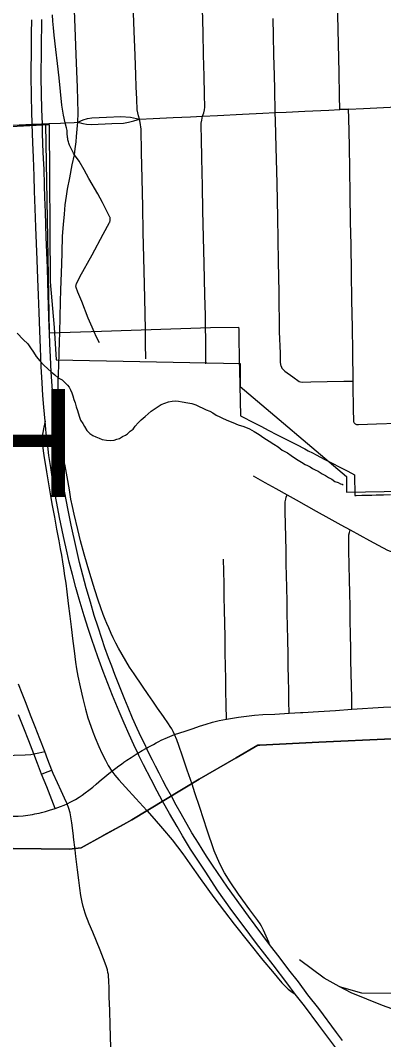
# Model space of a CAD drawing. Extents: x -59 to 82, y -3 to 49.
# Drawn here: x -12.159 to -11.841, y 33.772 to 34.664 of the extents above; entities that cross this region are included whole.
import ezdxf

# ---------------------------------------------------------------- set-up
doc = ezdxf.new("R2010")
doc.units = 0
for name, color, linetype in [('GM_X_City_Street', 7, 'Continuous'), ('GM_X_Corporation', 7, 'Continuous'), ('GM_X_Corporation_Text', 7, 'Continuous'), ('GM_X_County_Road', 7, 'Continuous'), ('GM_X_Interchange_Ramps', 7, 'Continuous'), ('GM_X_Interstate_Route', 7, 'Continuous'), ('GM_X_Minor_River', 7, 'Continuous'), ('GM_X_Rail_Line', 7, 'Continuous')]:
    doc.layers.add(name, color=color, linetype=linetype)

msp = doc.modelspace()

# ---------------------------------------------------------------- linework, layer by layer
at = {"layer": 'GM_X_City_Street'}
msp.add_line((-11.87151, 34.58628), (-11.87909, 34.58598), dxfattribs=at)
for points in [[(-11.87909, 34.58598), (-11.87947, 34.59804), (-11.87984, 34.61824), (-11.8803, 34.64357), (-11.88079, 34.66867), (-11.88128, 34.69365), (-11.88165, 34.71343), (-11.88204, 34.73498), (-11.88247, 34.75571), (-11.88287, 34.77572), (-11.88324, 34.79487), (-11.88368, 34.81577), (-11.88408, 34.84117), (-11.88457, 34.86238), (-11.88496, 34.88112), (-11.88525, 34.89493), (-11.8855, 34.90819), (-11.88578, 34.92307), (-11.88605, 34.93584), (-11.88622, 34.94389), (-11.88631, 34.94608), (-11.88653, 34.94757)], [(-12.10856, 34.5749), (-12.10827, 34.58299), (-12.10874, 34.6053), (-12.10938, 34.61968), (-12.11002, 34.63401), (-12.1106, 34.65001), (-12.11154, 34.67292)], [(-12.04932, 34.39286), (-12.04965, 34.40783), (-12.0502, 34.43315), (-12.05071, 34.45623), (-12.0512, 34.47858), (-12.0517, 34.50094), (-12.05224, 34.52564), (-12.05274, 34.54849), (-12.05319, 34.56871), (-12.0538, 34.57469), (-12.05449, 34.57755), (-12.05536, 34.58033), (-12.05605, 34.58294), (-12.05649, 34.58571), (-12.05688, 34.59499), (-12.05735, 34.60575), (-12.05777, 34.61623), (-12.05829, 34.63338), (-12.05914, 34.65456), (-12.05973, 34.6703)], [(-11.99668, 34.39421), (-11.99687, 34.40566), (-11.99724, 34.42394), (-11.99797, 34.45138), (-11.99843, 34.474), (-11.99908, 34.49763), (-11.99939, 34.51878), (-11.99988, 34.54327), (-12.00025, 34.56055), (-12.00048, 34.57119), (-12.00041, 34.57393), (-12, 34.57674), (-11.99931, 34.58017), (-11.99821, 34.58319), (-11.9976, 34.58559), (-11.99737, 34.58812), (-11.99762, 34.59911), (-11.998, 34.61525), (-11.99844, 34.63396), (-11.99891, 34.6531), (-11.99931, 34.67439)], [(-11.9305, 34.36138), (-11.93098, 34.36469), (-11.93123, 34.37283), (-11.9319, 34.39158), (-11.93222, 34.42572), (-11.93273, 34.45292), (-11.93352, 34.49156), (-11.93412, 34.52127), (-11.93477, 34.55316), (-11.93541, 34.57614), (-11.93569, 34.58328), (-11.93618, 34.60376), (-11.93636, 34.61562), (-11.93682, 34.63391), (-11.93718, 34.65084), (-11.93741, 34.6656)], [(-11.86574, 34.31105), (-11.86654, 34.3117), (-11.86691, 34.31306), (-11.86709, 34.32428), (-11.86742, 34.34425), (-11.86751, 34.34825), (-11.86784, 34.37435), (-11.86817, 34.39516), (-11.86857, 34.41922), (-11.86894, 34.44317), (-11.86935, 34.46783), (-11.86976, 34.48755), (-11.87012, 34.51211), (-11.87085, 34.5543), (-11.87132, 34.57855), (-11.87151, 34.58628)], [(-12.09433, 34.39157), (-12.09605, 34.39567), (-12.0993, 34.40338), (-12.10501, 34.41789), (-12.10835, 34.42605), (-12.10996, 34.43012), (-12.11007, 34.43059), (-12.11014, 34.43108), (-12.11005, 34.43253), (-12.10992, 34.433), (-12.10974, 34.43345), (-12.10673, 34.43952), (-12.09595, 34.45872), (-12.08618, 34.47684), (-12.08074, 34.48705), (-12.08054, 34.48751), (-12.08038, 34.48798), (-12.08025, 34.48847), (-12.08017, 34.48896), (-12.08033, 34.49144), (-12.08048, 34.49192), (-12.08068, 34.49238), (-12.08343, 34.4975), (-12.08703, 34.50452), (-12.09112, 34.5123), (-12.09872, 34.52555), (-12.10282, 34.53319), (-12.10746, 34.54068), (-12.11152, 34.54642), (-12.11224, 34.54772), (-12.1138, 34.5508), (-12.11529, 34.55376), (-12.11574, 34.55474), (-12.11614, 34.55573), (-12.11645, 34.55668), (-12.11674, 34.55764), (-12.11698, 34.55861), (-12.11719, 34.55959), (-12.11736, 34.56058), (-12.11749, 34.56157), (-12.11773, 34.5653), (-12.11795, 34.56776), (-12.11838, 34.56992), (-12.11956, 34.57435)], [(-12.08952, 34.38187), (-12.09208, 34.38683), (-12.09433, 34.39157)], [(-12.04895, 34.3679), (-12.04914, 34.3808), (-12.04932, 34.39286)], [(-11.99638, 34.36357), (-11.99649, 34.3745), (-11.9966, 34.38618), (-11.99668, 34.39421)], [(-11.9305, 34.36138), (-11.92984, 34.35957), (-11.92725, 34.35707), (-11.92019, 34.35197), (-11.9147, 34.34801), (-11.91358, 34.34763), (-11.91219, 34.34749), (-11.90461, 34.34763), (-11.8903, 34.34789), (-11.87582, 34.34814), (-11.86751, 34.34825)], [(-11.86574, 34.31105), (-11.86445, 34.31047), (-11.86275, 34.31035), (-11.84699, 34.31095), (-11.82939, 34.31158), (-11.8173, 34.31201)], [(-11.95508, 34.26545), (-11.94469, 34.2596), (-11.93516, 34.25424), (-11.9253, 34.2488), (-11.91752, 34.24447), (-11.90861, 34.2395), (-11.89986, 34.23463), (-11.88875, 34.22844), (-11.87826, 34.2226), (-11.87009, 34.21805), (-11.86172, 34.2135), (-11.85327, 34.2089), (-11.84567, 34.20477), (-11.83742, 34.20041), (-11.83504, 34.19951), (-11.8329, 34.19893), (-11.83002, 34.19877), (-11.82642, 34.19895)], [(-11.92349, 34.05768), (-11.92369, 34.06822), (-11.92387, 34.07734), (-11.9241, 34.08853), (-11.9243, 34.09854), (-11.92451, 34.1093), (-11.92476, 34.12205), (-11.92499, 34.13413), (-11.9252, 34.14466), (-11.92541, 34.15556), (-11.92566, 34.16772), (-11.92586, 34.17817), (-11.92605, 34.18804), (-11.92628, 34.19968), (-11.92653, 34.21176), (-11.92675, 34.22318), (-11.92696, 34.23393), (-11.9271, 34.2409), (-11.92695, 34.24283), (-11.92658, 34.2449), (-11.92606, 34.24676), (-11.9253, 34.2488)], [(-11.86856, 34.06126), (-11.8688, 34.07117), (-11.869, 34.08193), (-11.8692, 34.09277), (-11.86941, 34.10418), (-11.8696, 34.1146), (-11.86981, 34.12609), (-11.87006, 34.13943), (-11.87028, 34.15116), (-11.87049, 34.1628), (-11.87072, 34.17485), (-11.87094, 34.18707), (-11.87119, 34.20049), (-11.87138, 34.21066), (-11.87126, 34.21369), (-11.87083, 34.216), (-11.87009, 34.21805)], [(-11.97839, 34.05255), (-11.97862, 34.06501), (-11.97883, 34.07721), (-11.97902, 34.08739), (-11.97923, 34.09929), (-11.97943, 34.11029), (-11.97968, 34.12427), (-11.97991, 34.13684), (-11.9801, 34.14747), (-11.98032, 34.15989), (-11.98052, 34.17081), (-11.98072, 34.18189), (-11.9809, 34.19238)], [(-12.36349, 34.01662), (-12.349, 34.01694), (-12.33669, 34.01722), (-12.32573, 34.01746), (-12.31534, 34.01769), (-12.30283, 34.01797), (-12.29113, 34.01823), (-12.27856, 34.01851), (-12.26574, 34.0188), (-12.25491, 34.01904), (-12.24383, 34.01929), (-12.23281, 34.01954), (-12.2185, 34.01986), (-12.20475, 34.02017), (-12.19467, 34.02039), (-12.18458, 34.02061), (-12.17419, 34.02084), (-12.16417, 34.02107), (-12.15459, 34.02129), (-12.14972, 34.02165), (-12.14691, 34.02214), (-12.14261, 34.0231), (-12.13738, 34.0243)]]:
    msp.add_lwpolyline(points, dxfattribs=at)
at = {"layer": 'GM_X_Corporation'}
for points in [[(-12.94952, 34.53065), (-12.13355, 34.57285), (-12.13279, 34.43534), (-12.12931, 34.39512), (-12.12748, 34.36702), (-11.96631, 34.36379), (-11.96647, 34.34365), (-11.87346, 34.26486), (-11.87332, 34.25119), (-11.82366, 34.25209), (-11.81938, 34.03713), (-11.8061, 33.55749), (-11.48845, 33.56313), (-11.48551, 33.4285), (-11.36313, 33.4366), (-11.24118, 33.44043), (-11.23416, 33.47166), (-11.03971, 33.47593), (-11.0263, 33.49734), (-11.02339, 33.50839), (-11.02024, 33.53198)], [(-12.18355, 34.57185), (-12.13673, 34.57278), (-12.13345, 34.39046), (-12.08785, 34.39215), (-11.99247, 34.39511), (-11.96777, 34.39564), (-11.96772, 34.39344), (-11.96762, 34.38843), (-11.96759, 34.38719), (-11.96747, 34.3815), (-11.96746, 34.38085), (-11.9673, 34.37326), (-11.96723, 34.37013), (-11.96714, 34.36568), (-11.96698, 34.35811), (-11.9667, 34.3446), (-11.96599, 34.31785), (-11.96334, 34.31648), (-11.9565, 34.31295), (-11.95529, 34.31232), (-11.94836, 34.30877), (-11.94144, 34.30522), (-11.93451, 34.30166), (-11.93053, 34.29962), (-11.92759, 34.2981), (-11.9172, 34.29273), (-11.90988, 34.28896), (-11.90681, 34.28737), (-11.90318, 34.28549), (-11.89988, 34.28375), (-11.89618, 34.28179), (-11.89295, 34.28012), (-11.88603, 34.27655), (-11.8791, 34.27297), (-11.87218, 34.26939), (-11.86633, 34.26637), (-11.86612, 34.24826), (-11.86498, 34.24829), (-11.85981, 34.24842), (-11.85811, 34.24846), (-11.85356, 34.24858), (-11.85125, 34.24863), (-11.84731, 34.24873), (-11.84501, 34.24879), (-11.84105, 34.24889), (-11.8348, 34.24905)], [(-11.83369, 34.03534), (-11.89763, 34.03226), (-11.94932, 34.02975), (-11.95098, 34.02968), (-11.97003, 34.01865), (-12.00227, 33.99993), (-12.06135, 33.96446), (-12.06854, 33.96045), (-12.08618, 33.95059), (-12.08649, 33.95042), (-12.10544, 33.93989), (-12.11602, 33.93884), (-12.3367, 33.94142)], [(-12.3367, 33.94142), (-12.11602, 33.93884), (-12.10544, 33.93989), (-12.08649, 33.95042), (-12.06854, 33.96045), (-12.06135, 33.96446), (-12.00227, 33.99993), (-11.97003, 34.01865), (-11.95098, 34.02968), (-11.94932, 34.02975), (-11.89763, 34.03226), (-11.83369, 34.03534)]]:
    msp.add_lwpolyline(points, dxfattribs=at)
at = {"layer": 'GM_X_County_Road'}
for p, q in [((-11.87909, 34.58598), (-11.87151, 34.58628)), ((-12.11087, 33.93816), (-12.11226, 33.94936))]:
    msp.add_line(p, q, dxfattribs=at)
for points in [[(-11.87151, 34.58628), (-11.85845, 34.58695), (-11.83521, 34.5881), (-11.82238, 34.58868), (-11.81216, 34.58907), (-11.79703, 34.58965), (-11.78011, 34.59027), (-11.7692, 34.59068)], [(-12.10856, 34.5749), (-12.10376, 34.57701), (-12.1001, 34.57808), (-12.09624, 34.57865), (-12.08334, 34.57924), (-12.07088, 34.57981), (-12.06249, 34.57923), (-12.05449, 34.57755)], [(-12.10856, 34.5749), (-12.10397, 34.57361), (-12.10086, 34.57304), (-12.09642, 34.57277), (-12.07883, 34.57364), (-12.06858, 34.57414), (-12.06426, 34.57492), (-12.05942, 34.576), (-12.05449, 34.57755)], [(-12.05449, 34.57755), (-12.04251, 34.57811), (-12.02498, 34.57894), (-12.00994, 34.57966), (-11.99931, 34.58017), (-11.98631, 34.58082), (-11.96433, 34.58189), (-11.94669, 34.58275), (-11.93569, 34.58328), (-11.92605, 34.58374), (-11.90994, 34.58454), (-11.88873, 34.5855), (-11.87909, 34.58598)], [(-12.17838, 34.57308), (-12.17358, 34.57256), (-12.16834, 34.57231), (-12.15976, 34.57263), (-12.14843, 34.57307)], [(-12.14843, 34.57307), (-12.1455, 34.57319), (-12.1403, 34.5734)], [(-12.1403, 34.5734), (-12.13952, 34.57343), (-12.13373, 34.57372), (-12.12377, 34.57414), (-12.11956, 34.57435), (-12.11166, 34.57475), (-12.10856, 34.5749)], [(-12.13001, 34.00507), (-12.13122, 34.00781), (-12.1346, 34.01685), (-12.13738, 34.0243), (-12.14169, 34.03532), (-12.14576, 34.04569), (-12.14978, 34.05595), (-12.15379, 34.06615), (-12.1572, 34.07485), (-12.16045, 34.08314)], [(-11.91364, 34.0583), (-11.91168, 34.05842), (-11.89779, 34.05929), (-11.88309, 34.06021), (-11.86856, 34.06126), (-11.84103, 34.06289), (-11.82716, 34.06353), (-11.81251, 34.0642)], [(-12.12827, 33.9743), (-12.13129, 33.98194), (-12.13574, 33.99317), (-12.14017, 34.00439), (-12.14368, 34.01365), (-12.14691, 34.02214), (-12.15139, 34.03351), (-12.15573, 34.04455), (-12.16039, 34.05638)], [(-12.12827, 33.9743), (-12.12356, 33.97606), (-12.12057, 33.97735), (-12.11791, 33.97843), (-12.11464, 33.98006), (-12.11056, 33.98216), (-12.10725, 33.98427), (-12.10456, 33.98607), (-12.10196, 33.98799), (-12.09875, 33.99048), (-12.0954, 33.99313), (-12.09255, 33.99554), (-12.09015, 33.99767), (-12.08771, 33.99975), (-12.08524, 34.00182), (-12.08276, 34.00385), (-12.08024, 34.00585), (-12.07886, 34.00692), (-12.07515, 34.00975), (-12.07255, 34.01166), (-12.07034, 34.01325), (-12.06812, 34.01483), (-12.06551, 34.01664), (-12.06195, 34.01905), (-12.05669, 34.02245), (-12.05601, 34.02284), (-12.05227, 34.02499), (-12.04832, 34.02717), (-12.04684, 34.02799), (-12.04233, 34.03047), (-12.03998, 34.03178), (-12.03771, 34.033), (-12.03541, 34.03418), (-12.03014, 34.03659), (-12.02378, 34.03899), (-12.01443, 34.04216), (-12.00765, 34.04446), (-12.002, 34.0464), (-11.99628, 34.04818), (-11.99053, 34.04979), (-11.98472, 34.05124), (-11.97839, 34.05255), (-11.97483, 34.05318), (-11.96782, 34.05429), (-11.96079, 34.05522), (-11.95373, 34.05598), (-11.94662, 34.05648), (-11.93601, 34.05703), (-11.92349, 34.05768), (-11.91364, 34.0583)], [(-12.14017, 34.00439), (-12.1352, 34.00629), (-12.13122, 34.00781)], [(-12.11791, 33.97843), (-12.12007, 33.98326), (-12.12308, 33.98974), (-12.12639, 33.99685), (-12.13001, 34.00507)], [(-12.24527, 33.9684), (-12.2432, 33.96838), (-12.22685, 33.96815), (-12.20926, 33.96791), (-12.19635, 33.96774), (-12.18122, 33.96753), (-12.16988, 33.96738), (-12.16503, 33.96752), (-12.16071, 33.96774), (-12.1564, 33.968), (-12.15436, 33.96824), (-12.15232, 33.96851), (-12.15029, 33.96882), (-12.14826, 33.96917), (-12.14624, 33.96954), (-12.14422, 33.96995), (-12.14221, 33.9704), (-12.1402, 33.97087), (-12.13678, 33.97179), (-12.13337, 33.97276), (-12.12827, 33.9743)], [(-12.11226, 33.94936), (-12.11239, 33.95038), (-12.1138, 33.96168), (-12.11452, 33.96695), (-12.11525, 33.97052), (-12.11636, 33.97434), (-12.11791, 33.97843)], [(-12.07974, 33.76522), (-12.08015, 33.78477), (-12.08043, 33.79745), (-12.08092, 33.80963), (-12.08116, 33.81638), (-12.08138, 33.82446), (-12.08156, 33.82701), (-12.08178, 33.82906), (-12.08209, 33.83082), (-12.08262, 33.83331), (-12.08329, 33.83573), (-12.08447, 33.83902), (-12.08908, 33.8504), (-12.09538, 33.866), (-12.09844, 33.87329), (-12.10013, 33.87733), (-12.10114, 33.88008), (-12.10211, 33.88284), (-12.1037, 33.88856), (-12.10469, 33.89251), (-12.10575, 33.89808), (-12.1066, 33.9047), (-12.10748, 33.9115), (-12.10863, 33.92056), (-12.11014, 33.93242), (-12.11087, 33.93816)]]:
    msp.add_lwpolyline(points, dxfattribs=at)
at = {"layer": 'GM_X_Interchange_Ramps'}
for p, q in [((-12.1371, 34.31314), (-12.13814, 34.30789)), ((-12.12591, 34.28962), (-12.12506, 34.2945)), ((-11.94065, 33.85545), (-11.94146, 33.85735))]:
    msp.add_line(p, q, dxfattribs=at)
for points in [[(-12.11956, 34.57435), (-12.12115, 34.5811), (-12.1226, 34.58986), (-12.12494, 34.61382), (-12.12617, 34.62621), (-12.12768, 34.63858), (-12.12906, 34.65099), (-12.12976, 34.65733), (-12.13029, 34.66325), (-12.13064, 34.66873)], [(-12.12433, 34.39078), (-12.12372, 34.41774), (-12.12336, 34.42813), (-12.12263, 34.45074), (-12.12231, 34.46087), (-12.12178, 34.47519), (-12.12107, 34.48545), (-12.12028, 34.49438), (-12.11948, 34.50267), (-12.11838, 34.51012), (-12.11741, 34.51627), (-12.1155, 34.52632), (-12.1133, 34.53752), (-12.11152, 34.54642), (-12.11072, 34.55156), (-12.11001, 34.55765), (-12.10968, 34.56236), (-12.10908, 34.56881), (-12.10856, 34.5749)], [(-12.12506, 34.2945), (-12.12455, 34.29742), (-12.12417, 34.30458), (-12.12474, 34.32068), (-12.12554, 34.33098), (-12.12573, 34.3356), (-12.12582, 34.34084), (-12.12566, 34.34808), (-12.12523, 34.36196), (-12.12488, 34.37315), (-12.12458, 34.38284), (-12.12433, 34.39078)], [(-12.13814, 34.30789), (-12.13931, 34.30204), (-12.13968, 34.29717), (-12.13946, 34.29169), (-12.13821, 34.28313), (-12.13603, 34.26904), (-12.13426, 34.25843), (-12.13248, 34.24796), (-12.1309, 34.23945), (-12.129, 34.22917), (-12.12708, 34.21879), (-12.12504, 34.20845), (-12.12382, 34.20154), (-12.12291, 34.19594), (-12.122, 34.19033), (-12.1211, 34.18473), (-12.12002, 34.17785), (-12.11904, 34.17143), (-12.11806, 34.16405), (-12.11687, 34.15365), (-12.11549, 34.14272), (-12.11434, 34.13343), (-12.11279, 34.12085), (-12.11175, 34.11244), (-12.11055, 34.10242), (-12.10969, 34.09642), (-12.10857, 34.0901), (-12.10653, 34.08068), (-12.10416, 34.07067), (-12.10172, 34.06132), (-12.09962, 34.05375), (-12.09725, 34.04646), (-12.09539, 34.04132), (-12.09336, 34.03623), (-12.09, 34.02852), (-12.08743, 34.02279), (-12.0844, 34.01654), (-12.0819, 34.01186), (-12.07886, 34.00692)], [(-12.02378, 34.03899), (-12.02499, 34.04159), (-12.02633, 34.04405), (-12.02758, 34.04624), (-12.029, 34.04843), (-12.03353, 34.05492), (-12.03881, 34.06221), (-12.04293, 34.06815), (-12.04703, 34.07411), (-12.05191, 34.0813), (-12.05913, 34.09209), (-12.06312, 34.09813), (-12.06646, 34.10358), (-12.06967, 34.10911), (-12.07275, 34.11471), (-12.07517, 34.11913), (-12.07746, 34.12364), (-12.07925, 34.12751), (-12.0814, 34.13231), (-12.08316, 34.13626), (-12.0845, 34.13971), (-12.08619, 34.14406), (-12.08841, 34.15005), (-12.09068, 34.15667), (-12.09367, 34.16562), (-12.09801, 34.17994), (-12.10024, 34.18781), (-12.10283, 34.19694), (-12.10604, 34.20847), (-12.10848, 34.21851), (-12.11168, 34.23199), (-12.11311, 34.23847), (-12.11448, 34.2451), (-12.11592, 34.2533), (-12.11768, 34.2647), (-12.11947, 34.27415), (-12.12133, 34.28031), (-12.12348, 34.28525), (-12.12591, 34.28962)], [(-12.00856, 33.9956), (-12.01269, 34.00789), (-12.01684, 34.02024), (-12.01997, 34.02956), (-12.02189, 34.03448), (-12.02378, 34.03899)], [(-12.07886, 34.00692), (-12.07598, 34.00343), (-12.07246, 33.99934), (-12.06683, 33.99315), (-12.05765, 33.98307), (-12.04809, 33.97256)], [(-11.94146, 33.85735), (-11.94593, 33.86784), (-11.94773, 33.87139), (-11.949, 33.8735), (-11.95108, 33.87647), (-11.95786, 33.88566), (-11.968, 33.89948), (-11.97522, 33.91005), (-11.98005, 33.91797), (-11.98392, 33.92522), (-11.98633, 33.93071), (-11.98904, 33.9374), (-11.99112, 33.9433), (-11.99363, 33.95021), (-11.99536, 33.95539), (-12.00179, 33.9753), (-12.00609, 33.9881), (-12.00856, 33.9956)], [(-12.04809, 33.97256), (-12.04175, 33.96521), (-12.03442, 33.95677), (-12.02582, 33.94687), (-12.02114, 33.94094), (-12.01646, 33.93465), (-12.01035, 33.9259), (-12.00136, 33.91301), (-11.98943, 33.89635), (-11.98021, 33.88419), (-11.97158, 33.87322), (-11.95911, 33.85752), (-11.94665, 33.84169), (-11.93813, 33.83169), (-11.92981, 33.82192), (-11.92645, 33.8182), (-11.92435, 33.81634), (-11.92205, 33.81446), (-11.91814, 33.81182)]]:
    msp.add_lwpolyline(points, dxfattribs=at)
at = {"layer": 'GM_X_Interstate_Route'}
msp.add_line((-12.02241, 33.97737), (-12.02664, 33.98503), dxfattribs=at)
for points in [[(-12.14843, 34.57307), (-12.1487, 34.58458), (-12.14897, 34.59681), (-12.14926, 34.61663), (-12.14914, 34.63957), (-12.1489, 34.65263), (-12.14865, 34.66447)], [(-12.13318, 34.39054), (-12.13346, 34.39569), (-12.13402, 34.4143), (-12.13468, 34.43488), (-12.135, 34.44741), (-12.13606, 34.4743), (-12.13676, 34.49614), (-12.1373, 34.50885), (-12.13762, 34.51987), (-12.13807, 34.53364), (-12.13849, 34.54285), (-12.13907, 34.55543), (-12.13928, 34.56615), (-12.13952, 34.57343), (-12.14004, 34.58604), (-12.1404, 34.60022), (-12.14053, 34.61341), (-12.1403, 34.63973), (-12.14004, 34.66483)], [(-12.03427, 33.98073), (-12.03906, 33.98944), (-12.04434, 33.9996), (-12.05087, 34.01244), (-12.05508, 34.02085), (-12.05601, 34.02284), (-12.05936, 34.02998), (-12.06349, 34.03912), (-12.06786, 34.04909), (-12.07234, 34.05929), (-12.07807, 34.07321), (-12.0822, 34.08369), (-12.08634, 34.09417), (-12.09105, 34.10716), (-12.09613, 34.1221), (-12.09932, 34.13199), (-12.10288, 34.14299), (-12.1073, 34.15764), (-12.11013, 34.16779), (-12.1131, 34.17911), (-12.11593, 34.18999), (-12.11782, 34.19818), (-12.12108, 34.21233), (-12.12463, 34.229), (-12.12696, 34.24162), (-12.12993, 34.25816), (-12.13225, 34.27267), (-12.13377, 34.28319), (-12.13516, 34.29431), (-12.13608, 34.3029), (-12.1371, 34.31314), (-12.1383, 34.32546), (-12.13897, 34.33571), (-12.13974, 34.34674), (-12.14062, 34.36115), (-12.14129, 34.3773), (-12.14184, 34.39219), (-12.14243, 34.40833), (-12.14299, 34.42362), (-12.1435, 34.43783), (-12.14411, 34.45437), (-12.14463, 34.46868), (-12.14516, 34.483), (-12.14575, 34.49934), (-12.1463, 34.51442), (-12.14679, 34.52777), (-12.14738, 34.54392), (-12.14786, 34.55707), (-12.14843, 34.57307)], [(-12.02664, 33.98503), (-12.03084, 33.99266), (-12.03415, 33.99892), (-12.03742, 34.0052), (-12.04065, 34.0115), (-12.04323, 34.01663), (-12.04653, 34.02347), (-12.04832, 34.02717), (-12.04937, 34.02934), (-12.05299, 34.03687), (-12.05668, 34.04449), (-12.06068, 34.05352), (-12.06453, 34.0626), (-12.06748, 34.06982), (-12.07039, 34.07706), (-12.07326, 34.08432), (-12.07608, 34.09159), (-12.07885, 34.09888), (-12.08158, 34.10618), (-12.08483, 34.11506), (-12.08747, 34.12305), (-12.09077, 34.13304), (-12.09406, 34.14319), (-12.09746, 34.15485), (-12.10114, 34.16746), (-12.10418, 34.17866), (-12.10694, 34.18954), (-12.11006, 34.20273), (-12.11438, 34.22217), (-12.11729, 34.237), (-12.11974, 34.25068), (-12.12219, 34.26436), (-12.12405, 34.27608), (-12.12591, 34.28962), (-12.12724, 34.30129), (-12.12826, 34.31023), (-12.12948, 34.32476), (-12.13071, 34.34017), (-12.1317, 34.35626), (-12.13237, 34.36952), (-12.13286, 34.38098), (-12.13318, 34.39054)], [(-11.88018, 33.76138), (-11.89133, 33.77648), (-11.8975, 33.78475), (-11.91015, 33.80159), (-11.91814, 33.81182), (-11.92567, 33.82191), (-11.93766, 33.83755), (-11.95198, 33.85613), (-11.96391, 33.87201), (-11.97368, 33.88507), (-11.98656, 33.90329), (-11.99659, 33.91853), (-12.01, 33.9389), (-12.01687, 33.95053), (-12.02166, 33.95865), (-12.02823, 33.97005), (-12.03427, 33.98073)], [(-11.87687, 33.77146), (-11.88204, 33.77839), (-11.89765, 33.79936), (-11.90708, 33.81134), (-11.91547, 33.82253), (-11.92386, 33.83331), (-11.93152, 33.84351), (-11.94065, 33.85545), (-11.95914, 33.88012), (-11.97751, 33.90537), (-11.99053, 33.92487), (-11.99573, 33.9327), (-11.99956, 33.93866), (-12.00298, 33.94394), (-12.00555, 33.94803), (-12.00865, 33.95318), (-12.01818, 33.9697), (-12.02241, 33.97737)]]:
    msp.add_lwpolyline(points, dxfattribs=at)
at = {"layer": 'GM_X_Minor_River'}
for points in [[(-12.16144, 34.39026), (-12.15642, 34.38462), (-12.1522, 34.38087), (-12.14987, 34.37748), (-12.14716, 34.37371), (-12.14483, 34.36994), (-12.14174, 34.36617), (-12.13827, 34.36242), (-12.13481, 34.35904), (-12.13174, 34.35642), (-12.12866, 34.35379), (-12.12559, 34.35117), (-12.12215, 34.34931), (-12.11984, 34.34706), (-12.11753, 34.34481), (-12.11598, 34.34292), (-12.11481, 34.34066), (-12.11364, 34.33801), (-12.11284, 34.33536), (-12.11204, 34.33233), (-12.11086, 34.3293), (-12.11006, 34.32589), (-12.10887, 34.32249), (-12.10728, 34.31757), (-12.1061, 34.31416), (-12.10416, 34.31114), (-12.1026, 34.3085), (-12.10066, 34.30511), (-12.09796, 34.30248), (-12.09528, 34.30061), (-12.09261, 34.2995), (-12.08994, 34.2984), (-12.08726, 34.29729), (-12.08345, 34.29657), (-12.08003, 34.29624), (-12.07662, 34.29666), (-12.07435, 34.29744), (-12.07209, 34.29823), (-12.06945, 34.29978), (-12.06681, 34.30095), (-12.06493, 34.30212), (-12.06268, 34.30442), (-12.06005, 34.30636), (-12.05819, 34.30904), (-12.05556, 34.31173), (-12.05294, 34.31442), (-12.04957, 34.3175), (-12.04694, 34.31981), (-12.04432, 34.32213), (-12.03566, 34.32793), (-12.03226, 34.32911), (-12.02924, 34.33029), (-12.02583, 34.33071), (-12.02318, 34.33112), (-12.02052, 34.33077), (-12.01709, 34.33006), (-12.01215, 34.32936), (-12.00872, 34.32864), (-12.00529, 34.32754), (-12.00223, 34.32606), (-11.99917, 34.32457), (-11.99611, 34.32309), (-11.99306, 34.32199), (-11.99038, 34.3205), (-11.98732, 34.31863), (-11.98426, 34.31715), (-11.9812, 34.31567)], [(-11.9812, 34.31567), (-11.97662, 34.31344), (-11.9728, 34.31197), (-11.96822, 34.31013), (-11.96326, 34.30866), (-11.95829, 34.30645), (-11.95409, 34.30421), (-11.94987, 34.30161), (-11.94566, 34.29862), (-11.94106, 34.29563), (-11.93685, 34.29302), (-11.93302, 34.29079), (-11.92956, 34.28779), (-11.92498, 34.28556), (-11.92191, 34.28332), (-11.91884, 34.28108), (-11.91577, 34.27922), (-11.91271, 34.27735), (-11.90965, 34.27549), (-11.90736, 34.27438), (-11.90506, 34.27327), (-11.90314, 34.27177), (-11.90085, 34.27066), (-11.89818, 34.26955), (-11.89473, 34.26731), (-11.89167, 34.26583), (-11.88899, 34.26396), (-11.88631, 34.26247), (-11.88362, 34.2606), (-11.88057, 34.2595), (-11.87866, 34.25838), (-11.87714, 34.25802), (-11.87637, 34.25765)]]:
    msp.add_lwpolyline(points, dxfattribs=at)
at = {"layer": 'GM_X_Rail_Line'}
for points in [[(-11.87967, 33.81868), (-11.89299, 33.82585), (-11.91438, 33.84189)], [(-11.7793, 33.79247), (-11.80499, 33.79247), (-11.82057, 33.79429), (-11.84188, 33.80197), (-11.86915, 33.81303), (-11.87967, 33.81868)], [(-11.87967, 33.81868), (-11.86026, 33.81311), (-11.83062, 33.81265), (-11.75431, 33.81386)]]:
    msp.add_lwpolyline(points, dxfattribs=at)

# ---------------------------------------------------------------- texts
at = {"layer": 'GM_X_Corporation_Text'}
msp.add_text('NEWBURGH', height=0.094697, rotation=0.00001, dxfattribs=at).set_placement((-12.86225, 34.24679))

doc.saveas('drawing.dxf')
